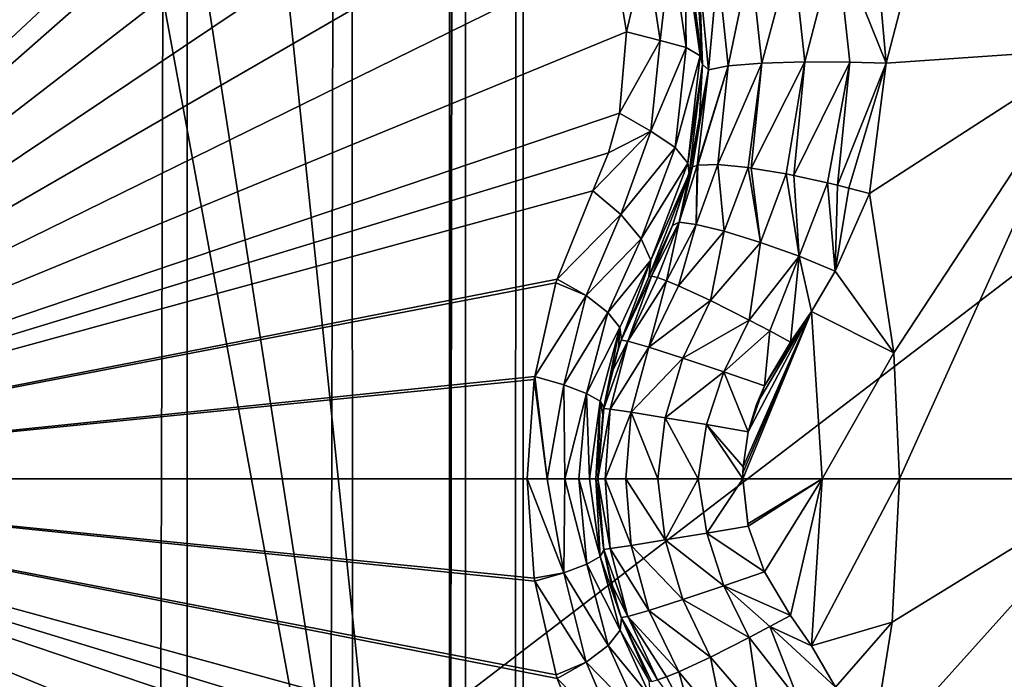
# Model space of a CAD drawing. Header units: metres. Extents: x -206 to 75, y -104 to 104.
# Tile 438 of 656: x -94.16 to -92.42, y 48.63 to 49.79. Entities that reach past the tile are written whole.
import ezdxf

# ---------------------------------------------------------------- set-up
doc = ezdxf.new("R2010")
doc.units = ezdxf.units.M
doc.layers.add('solid_01_1-CONSUMER_THERM_B_125288', color=7, linetype='CONTINUOUS')

msp = doc.modelspace()

# ---------------------------------------------------------------- linework, layer by layer
at = {"layer": 'solid_01_1-CONSUMER_THERM_B_125288'}
for points in [[(-93.358711, -67.339516), (-65.514557, 74.985474), (-65.493088, -75.014526)], [(-93.358711, -67.339516), (-93.257065, -66.795311), (-65.514557, 74.985474)], [(-93.276108, 66.204689), (-65.514557, 74.985474), (-93.257141, -66.241692)], [(-93.257065, -66.795311), (-93.257141, -66.241692), (-65.514557, 74.985474)], [(-93.377754, 65.660484), (-93.276108, 66.204689), (-93.358948, -65.697517)], [(-93.276108, 66.204689), (-93.257141, -66.241692), (-93.358948, -65.697517)], [(-93.577675, 65.144226), (-93.377754, 65.660484), (-93.559013, -65.181313)], [(-93.377754, 65.660484), (-93.358948, -65.697517), (-93.559013, -65.181313)], [(-93.869049, 64.673492), (-93.577675, 65.144226), (-93.850525, -64.710663)], [(-93.577675, 65.144226), (-93.559013, -65.181313), (-93.850525, -64.710663)], [(-94.241959, 64.26432), (-93.869049, 64.673492), (-94.223549, -64.301598)], [(-93.869049, 64.673492), (-93.850525, -64.710663), (-94.223549, -64.301598)], [(-76.404617, 63.580017, 75.400002), (-185.604614, 63.572178, 75.400002), (-92.716316, 42.429672, 75.400002)], [(-76.404617, 63.580017, 75.400002), (-92.716316, 42.429672, 75.400002), (-91.951859, 42.246143, 75.400002)], [(-185.604614, 63.572178, 75.400002), (-93.500069, 42.491352, 75.400002), (-92.716316, 42.429672, 75.400002)], [(-185.604614, 63.572178, 75.400002), (-168.500076, 42.491318, 75.400002), (-93.500069, 42.491352, 75.400002)], [(-93.404472, 61.578796, 69.400002), (-93.403435, 47.078796, 63.5), (-94.904472, 61.57869, 69.400002)], [(-94.904121, 56.728691, 67.426552), (-94.904472, 61.57869, 69.400002), (-93.403435, 47.078796, 63.5)], [(-93.403542, 48.578796, 72.400002), (-93.404472, 61.578796, 72.400002), (-76.404472, 61.580017, 72.400002)], [(-93.403435, 47.078796, 69.900002), (-93.403435, 47.078796, 63.5), (-93.404472, 61.578796, 69.400002)], [(-93.404472, 61.578796, 69.400002), (-93.404472, 61.578796, 72.400002), (-93.403542, 48.578796, 72.400002)], [(-93.403542, 48.578796, 69.900002), (-93.404472, 61.578796, 69.400002), (-93.403542, 48.578796, 72.400002)], [(-93.403435, 47.078796, 69.900002), (-93.404472, 61.578796, 69.400002), (-93.403542, 48.578796, 69.900002)], [(-92.091606, 48.50037, 72.400002), (-93.403542, 48.578796, 72.400002), (-76.404472, 61.580017, 72.400002)], [(-94.904121, 56.728691, 67.426552), (-93.403435, 47.078796, 63.5), (-94.904015, 55.228691, 66.816208)], [(-94.904015, 55.228691, 66.816208), (-93.403435, 47.078796, 63.5), (-94.903435, 47.07869, 63.5)], [(-94.139015, 50.491753, 16.447765), (-94.228004, 50.548389, 16.452234), (-95.010834, 48.981251, 15.440842)], [(-92.434036, 50.481518, 18.186367), (-92.266754, 49.740677, 18.238983), (-91.45195, 50.544743, 17.754929)], [(-94.045433, 50.44302, 16.45224), (-94.139015, 50.491753, 16.447765), (-95.010834, 48.981251, 15.440842)], [(-92.653542, 49.947182, 18.346346), (-92.632759, 49.715462, 18.365808), (-92.434036, 50.481518, 18.186367)], [(-92.632759, 49.715462, 18.365808), (-92.266754, 49.740677, 18.238983), (-92.434036, 50.481518, 18.186367)], [(-93.948654, 50.402931, 16.465441), (-94.045433, 50.44302, 16.45224), (-95.010834, 48.981251, 15.440842)], [(-93.849236, 50.371788, 16.486931), (-93.948654, 50.402931, 16.465441), (-95.010834, 48.981251, 15.440842)], [(-93.746849, 50.349899, 16.516459), (-93.849236, 50.371788, 16.486931), (-95.010834, 48.981251, 15.440842)], [(-93.64061, 50.337921, 16.554106), (-93.746849, 50.349899, 16.516459), (-95.010834, 48.981251, 15.440842)], [(-93.56852, 50.328823, 16.580467), (-93.64061, 50.337921, 16.554106), (-95.010834, 48.981251, 15.440842)], [(-93.498291, 50.310699, 16.603487), (-93.56852, 50.328823, 16.580467), (-95.010834, 48.981251, 15.440842)], [(-93.367744, 50.24926, 16.639118), (-93.498291, 50.310699, 16.603487), (-95.010834, 48.981251, 15.440842)], [(-93.25663, 50.158474, 16.660555), (-93.367744, 50.24926, 16.639118), (-95.010834, 48.981251, 15.440842)], [(-93.170715, 50.04406, 16.667709), (-93.25663, 50.158474, 16.660555), (-95.010834, 48.981251, 15.440842)], [(-93.114525, 49.912472, 16.660566), (-93.170715, 50.04406, 16.667709), (-95.010834, 48.981251, 15.440842)], [(-92.720413, 49.933079, 18.358753), (-92.632759, 49.715462, 18.365808), (-92.653542, 49.947182, 18.346346)], [(-92.776154, 49.717445, 18.367188), (-92.720413, 49.933079, 18.358753), (-92.798141, 49.916954, 18.349087)], [(-92.776154, 49.717445, 18.367188), (-92.696777, 49.716812, 18.376822), (-92.720413, 49.933079, 18.358753)], [(-92.720413, 49.933079, 18.358753), (-92.696777, 49.716812, 18.376822), (-92.632759, 49.715462, 18.365808)], [(-93.091393, 49.770851, 16.639137), (-93.114525, 49.912472, 16.660566), (-95.010834, 48.981251, 15.440842)], [(-93.05632, 49.918663, 16.70466), (-93.114525, 49.912472, 16.660566), (-93.091393, 49.770851, 16.639137)], [(-93.032028, 49.755505, 16.679855), (-93.05632, 49.918663, 16.70466), (-93.091393, 49.770851, 16.639137)], [(-93.012199, 49.923603, 16.767014), (-93.05632, 49.918663, 16.70466), (-93.032028, 49.755505, 16.679855)], [(-93.012199, 49.923603, 16.767014), (-93.032028, 49.755505, 16.679855), (-92.986168, 49.743027, 16.739866)], [(-93.012199, 49.923603, 16.767014), (-92.986168, 49.743027, 16.739866), (-92.988083, 49.921955, 16.83964)], [(-92.988083, 49.921955, 16.83964), (-92.961006, 49.728096, 16.8106), (-92.982735, 49.912827, 16.876156)], [(-92.986168, 49.743027, 16.739866), (-92.961006, 49.728096, 16.8106), (-92.988083, 49.921955, 16.83964)], [(-92.956879, 49.712795, 16.853397), (-92.963409, 49.813873, 18.114407), (-92.982735, 49.912827, 16.876156)], [(-92.961006, 49.728096, 16.8106), (-92.956879, 49.712795, 16.853397), (-92.982735, 49.912827, 16.876156)], [(-92.798141, 49.916954, 18.349087), (-92.872261, 49.899773, 18.312248), (-92.852264, 49.715225, 18.330465)], [(-92.776154, 49.717445, 18.367188), (-92.798141, 49.916954, 18.349087), (-92.852264, 49.715225, 18.330465)], [(-92.872261, 49.899773, 18.312248), (-92.929756, 49.884399, 18.252228), (-92.911774, 49.710293, 18.270638)], [(-92.852264, 49.715225, 18.330465), (-92.872261, 49.899773, 18.312248), (-92.911774, 49.710293, 18.270638)], [(-92.929756, 49.884399, 18.252228), (-92.96286, 49.873112, 18.180346), (-92.946594, 49.703636, 18.198984)], [(-92.911774, 49.710293, 18.270638), (-92.929756, 49.884399, 18.252228), (-92.946594, 49.703636, 18.198984)], [(-92.96286, 49.873112, 18.180346), (-92.963409, 49.813873, 18.114407), (-92.956879, 49.712795, 18.126163)], [(-92.946594, 49.703636, 18.198984), (-92.96286, 49.873112, 18.180346), (-92.956879, 49.712795, 18.126163)], [(-92.956879, 49.712795, 16.853397), (-92.956879, 49.712795, 18.126163), (-92.963409, 49.813873, 18.114407)], [(-93.103401, 49.627026, 16.603502), (-93.091393, 49.770851, 16.639137), (-95.010834, 48.981251, 15.440842)], [(-93.032028, 49.755505, 16.679855), (-93.091393, 49.770851, 16.639137), (-93.103401, 49.627026, 16.603502)], [(-93.048233, 49.595177, 16.640165), (-93.032028, 49.755505, 16.679855), (-93.103401, 49.627026, 16.603502)], [(-92.986168, 49.743027, 16.739866), (-93.032028, 49.755505, 16.679855), (-93.048233, 49.595177, 16.640165)], [(-92.986168, 49.743027, 16.739866), (-93.048233, 49.595177, 16.640165), (-93.005287, 49.566277, 16.696571)], [(-92.986168, 49.743027, 16.739866), (-93.005287, 49.566277, 16.696571), (-92.961006, 49.728096, 16.8106)], [(-92.662453, 49.485008, 18.393747), (-92.619392, 49.204178, 18.393747), (-92.266754, 49.740677, 18.238983)], [(-92.632759, 49.715462, 18.365808), (-92.662453, 49.485008, 18.393747), (-92.266754, 49.740677, 18.238983)], [(-92.619392, 49.204178, 18.393747), (-92.609047, 48.981594, 18.393753), (-92.266754, 49.740677, 18.238983)], [(-92.609047, 48.981594, 18.393753), (-92.210472, 48.981651, 18.256664), (-92.266754, 49.740677, 18.238983)], [(-93.005287, 49.566277, 16.696571), (-92.982765, 49.538834, 16.764395), (-92.961006, 49.728096, 16.8106)], [(-92.961006, 49.728096, 16.8106), (-92.982765, 49.538834, 16.764395), (-92.956879, 49.712795, 16.853397)], [(-92.982765, 49.538834, 16.764395), (-92.980675, 49.520546, 16.818287), (-92.956879, 49.712795, 16.853397)], [(-92.980675, 49.520546, 16.818287), (-92.962357, 49.619949, 18.139544), (-92.956879, 49.712795, 18.126163)], [(-92.980675, 49.520546, 16.818287), (-92.956879, 49.712795, 18.126163), (-92.956879, 49.712795, 16.853397)], [(-92.946594, 49.703636, 18.198984), (-92.962357, 49.619949, 18.139544), (-92.978859, 49.52792, 18.155281)], [(-92.974777, 49.532261, 18.193222), (-92.946594, 49.703636, 18.198984), (-92.978859, 49.52792, 18.155281)], [(-92.974777, 49.532261, 18.193222), (-92.96656, 49.53484, 18.225765), (-92.946594, 49.703636, 18.198984)], [(-92.911774, 49.710293, 18.270638), (-92.946594, 49.703636, 18.198984), (-92.96656, 49.53484, 18.225765)], [(-92.911774, 49.710293, 18.270638), (-92.96656, 49.53484, 18.225765), (-92.96505, 49.53511, 18.230297)], [(-92.929771, 49.536121, 18.298185), (-92.911774, 49.710293, 18.270638), (-92.96505, 49.53511, 18.230297)], [(-92.946594, 49.703636, 18.198984), (-92.956879, 49.712795, 18.126163), (-92.962357, 49.619949, 18.139544)], [(-92.852264, 49.715225, 18.330465), (-92.911774, 49.710293, 18.270638), (-92.929771, 49.536121, 18.298185)], [(-92.876289, 49.530865, 18.352713), (-92.852264, 49.715225, 18.330465), (-92.929771, 49.536121, 18.298185)], [(-92.876289, 49.530865, 18.352713), (-92.870972, 49.530128, 18.356617), (-92.852264, 49.715225, 18.330465)], [(-92.776154, 49.717445, 18.367188), (-92.852264, 49.715225, 18.330465), (-92.870972, 49.530128, 18.356617)], [(-92.776154, 49.717445, 18.367188), (-92.870972, 49.530128, 18.356617), (-92.809654, 49.519833, 18.388721)], [(-92.795998, 49.517159, 18.393162), (-92.776154, 49.717445, 18.367188), (-92.809654, 49.519833, 18.388721)], [(-92.795998, 49.517159, 18.393162), (-92.696777, 49.716812, 18.376822), (-92.776154, 49.717445, 18.367188)], [(-92.736115, 49.504066, 18.402847), (-92.696777, 49.716812, 18.376822), (-92.795998, 49.517159, 18.393162)], [(-92.736115, 49.504066, 18.402847), (-92.71862, 49.499836, 18.402807), (-92.696777, 49.716812, 18.376822)], [(-92.696777, 49.716812, 18.376822), (-92.71862, 49.499836, 18.402807), (-92.632759, 49.715462, 18.365808)], [(-92.71862, 49.499836, 18.402807), (-92.69883, 49.494835, 18.401201), (-92.632759, 49.715462, 18.365808)], [(-92.69883, 49.494835, 18.401201), (-92.662453, 49.485008, 18.393747), (-92.632759, 49.715462, 18.365808)], [(-93.122803, 49.55711, 16.580475), (-93.103401, 49.627026, 16.603502), (-95.010834, 48.981251, 15.440842)], [(-93.048233, 49.595177, 16.640165), (-93.103401, 49.627026, 16.603502), (-93.122803, 49.55711, 16.580475)], [(-92.980675, 49.520546, 16.818287), (-92.978859, 49.52792, 18.155281), (-92.962357, 49.619949, 18.139544)], [(-93.048233, 49.595177, 16.640165), (-93.122803, 49.55711, 16.580475), (-93.150955, 49.490097, 16.554106)], [(-93.048233, 49.595177, 16.640165), (-93.150955, 49.490097, 16.554106), (-93.101418, 49.44812, 16.587631)], [(-93.005287, 49.566277, 16.696571), (-93.048233, 49.595177, 16.640165), (-93.101418, 49.44812, 16.587631)], [(-93.005287, 49.566277, 16.696571), (-93.101418, 49.44812, 16.587631), (-93.065163, 49.405025, 16.639467)], [(-93.005287, 49.566277, 16.696571), (-93.065163, 49.405025, 16.639467), (-92.982765, 49.538834, 16.764395)], [(-93.150955, 49.490097, 16.554106), (-93.122803, 49.55711, 16.580475), (-95.010834, 48.981251, 15.440842)], [(-92.982765, 49.538834, 16.764395), (-93.065163, 49.405025, 16.639467), (-93.048416, 49.367657, 16.701927)], [(-92.982765, 49.538834, 16.764395), (-93.048416, 49.367657, 16.701927), (-92.980675, 49.520546, 16.818287)], [(-92.998238, 49.434296, 18.237627), (-92.978859, 49.52792, 18.155281), (-93.009865, 49.428703, 18.172401)], [(-92.980675, 49.520546, 16.818287), (-93.009865, 49.428703, 18.172401), (-92.978859, 49.52792, 18.155281)], [(-92.998238, 49.434296, 18.237627), (-92.96656, 49.53484, 18.225765), (-92.974777, 49.532261, 18.193222)], [(-92.96817, 49.430691, 18.304129), (-92.96656, 49.53484, 18.225765), (-92.998238, 49.434296, 18.237627)], [(-92.998238, 49.434296, 18.237627), (-92.974777, 49.532261, 18.193222), (-92.978859, 49.52792, 18.155281)], [(-92.96817, 49.430691, 18.304129), (-92.929771, 49.536121, 18.298185), (-92.96505, 49.53511, 18.230297)], [(-92.918625, 49.418587, 18.36202), (-92.929771, 49.536121, 18.298185), (-92.96817, 49.430691, 18.304129)], [(-92.96817, 49.430691, 18.304129), (-92.96505, 49.53511, 18.230297), (-92.96656, 49.53484, 18.225765)], [(-92.918625, 49.418587, 18.36202), (-92.876289, 49.530865, 18.352713), (-92.929771, 49.536121, 18.298185)], [(-92.854912, 49.398926, 18.402063), (-92.876289, 49.530865, 18.352713), (-92.918625, 49.418587, 18.36202)], [(-92.854912, 49.398926, 18.402063), (-92.870972, 49.530128, 18.356617), (-92.876289, 49.530865, 18.352713)], [(-92.854912, 49.398926, 18.402063), (-92.809654, 49.519833, 18.388721), (-92.870972, 49.530128, 18.356617)], [(-92.980675, 49.520546, 16.818287), (-93.051598, 49.338238, 16.770613), (-93.009865, 49.428703, 18.172401)], [(-92.980675, 49.520546, 16.818287), (-93.048416, 49.367657, 16.701927), (-93.051598, 49.338238, 16.770613)], [(-92.786377, 49.374725, 18.419601), (-92.809654, 49.519833, 18.388721), (-92.854912, 49.398926, 18.402063)], [(-92.786377, 49.374725, 18.419601), (-92.795998, 49.517159, 18.393162), (-92.809654, 49.519833, 18.388721)], [(-92.786377, 49.374725, 18.419601), (-92.736115, 49.504066, 18.402847), (-92.795998, 49.517159, 18.393162)], [(-92.786377, 49.374725, 18.419601), (-92.723053, 49.34824, 18.416395), (-92.736115, 49.504066, 18.402847)], [(-92.736115, 49.504066, 18.402847), (-92.723053, 49.34824, 18.416395), (-92.71862, 49.499836, 18.402807)], [(-92.71862, 49.499836, 18.402807), (-92.723053, 49.34824, 18.416395), (-92.69883, 49.494835, 18.401201)], [(-92.69883, 49.494835, 18.401201), (-92.723053, 49.34824, 18.416395), (-92.662453, 49.485008, 18.393747)], [(-93.213699, 49.334053, 16.498224), (-93.150955, 49.490097, 16.554106), (-95.010834, 48.981251, 15.440842)], [(-93.101418, 49.44812, 16.587631), (-93.150955, 49.490097, 16.554106), (-93.213699, 49.334053, 16.498224)], [(-92.723053, 49.34824, 18.416395), (-92.619392, 49.204178, 18.393747), (-92.662453, 49.485008, 18.393747)], [(-93.162758, 49.305054, 16.534901), (-93.101418, 49.44812, 16.587631), (-93.213699, 49.334053, 16.498224)], [(-93.162758, 49.305054, 16.534901), (-93.065163, 49.405025, 16.639467), (-93.101418, 49.44812, 16.587631)], [(-93.009865, 49.428703, 18.172401), (-93.051598, 49.338238, 18.184393), (-93.047165, 49.339104, 18.225876)], [(-93.051598, 49.338238, 16.770613), (-93.051598, 49.338238, 18.184393), (-93.009865, 49.428703, 18.172401)], [(-92.998238, 49.434296, 18.237627), (-93.047165, 49.339104, 18.225876), (-93.036736, 49.336636, 18.266211)], [(-92.998238, 49.434296, 18.237627), (-93.009865, 49.428703, 18.172401), (-93.047165, 49.339104, 18.225876)], [(-92.998238, 49.434296, 18.237627), (-93.036736, 49.336636, 18.266211), (-93.020607, 49.330906, 18.30422)], [(-92.96817, 49.430691, 18.304129), (-92.998238, 49.434296, 18.237627), (-93.020607, 49.330906, 18.30422)], [(-92.96817, 49.430691, 18.304129), (-93.020607, 49.330906, 18.30422), (-92.999222, 49.322075, 18.338903)], [(-92.918625, 49.418587, 18.36202), (-92.96817, 49.430691, 18.304129), (-92.999222, 49.322075, 18.338903)], [(-92.918625, 49.418587, 18.36202), (-92.999222, 49.322075, 18.338903), (-92.943176, 49.296154, 18.394554)], [(-92.854912, 49.398926, 18.402063), (-92.918625, 49.418587, 18.36202), (-92.943176, 49.296154, 18.394554)], [(-93.162758, 49.305054, 16.534901), (-93.124008, 49.275406, 16.587399), (-93.065163, 49.405025, 16.639467)], [(-93.124008, 49.275406, 16.587399), (-93.048416, 49.367657, 16.701927), (-93.065163, 49.405025, 16.639467)], [(-92.854912, 49.398926, 18.402063), (-92.943176, 49.296154, 18.394554), (-92.874832, 49.261761, 18.42696)], [(-92.786377, 49.374725, 18.419601), (-92.854912, 49.398926, 18.402063), (-92.874832, 49.261761, 18.42696)], [(-92.786377, 49.374725, 18.419601), (-92.874832, 49.261761, 18.42696), (-92.838333, 49.242527, 18.433228)], [(-92.786377, 49.374725, 18.419601), (-92.838333, 49.242527, 18.433228), (-92.801659, 49.222645, 18.432564)], [(-92.786377, 49.374725, 18.419601), (-92.801659, 49.222645, 18.432564), (-92.764847, 49.276653, 18.426382)], [(-92.786377, 49.374725, 18.419601), (-92.764847, 49.276653, 18.426382), (-92.723053, 49.34824, 18.416395)], [(-93.124008, 49.275406, 16.587399), (-93.102783, 49.248741, 16.649973), (-93.048416, 49.367657, 16.701927)], [(-93.102783, 49.248741, 16.649973), (-93.100342, 49.227543, 16.714586), (-93.048416, 49.367657, 16.701927)], [(-93.100342, 49.227543, 16.714586), (-93.051598, 49.338238, 16.770613), (-93.048416, 49.367657, 16.701927)], [(-93.100792, 49.226242, 18.188156), (-93.047165, 49.339104, 18.225876), (-93.051598, 49.338238, 18.184393)], [(-93.088913, 49.224339, 18.264177), (-93.047165, 49.339104, 18.225876), (-93.100792, 49.226242, 18.188156)], [(-93.100342, 49.227543, 16.714586), (-93.100792, 49.226242, 18.188156), (-93.051598, 49.338238, 18.184393)], [(-93.100342, 49.227543, 16.714586), (-93.051598, 49.338238, 18.184393), (-93.051598, 49.338238, 16.770613)], [(-93.088913, 49.224339, 18.264177), (-93.036736, 49.336636, 18.266211), (-93.047165, 49.339104, 18.225876)], [(-93.088913, 49.224339, 18.264177), (-93.020607, 49.330906, 18.30422), (-93.036736, 49.336636, 18.266211)], [(-92.723053, 49.34824, 18.416395), (-92.764847, 49.276653, 18.426382), (-92.619392, 49.204178, 18.393747)], [(-93.215775, 49.327385, 16.496313), (-93.213699, 49.334053, 16.498224), (-95.010834, 48.981251, 15.440842)], [(-93.253273, 49.162273, 16.460941), (-93.215775, 49.327385, 16.496313), (-95.010834, 48.981251, 15.440842)], [(-93.162758, 49.305054, 16.534901), (-93.215775, 49.327385, 16.496313), (-93.253273, 49.162273, 16.460941)], [(-93.162758, 49.305054, 16.534901), (-93.213699, 49.334053, 16.498224), (-93.215775, 49.327385, 16.496313)], [(-93.051834, 49.213673, 18.338594), (-93.020607, 49.330906, 18.30422), (-93.088913, 49.224339, 18.264177)], [(-93.051834, 49.213673, 18.338594), (-92.999222, 49.322075, 18.338903), (-93.020607, 49.330906, 18.30422)], [(-93.051834, 49.213673, 18.338594), (-92.943176, 49.296154, 18.394554), (-92.999222, 49.322075, 18.338903)], [(-93.201767, 49.147442, 16.499756), (-93.162758, 49.305054, 16.534901), (-93.253273, 49.162273, 16.460941)], [(-93.201767, 49.147442, 16.499756), (-93.124008, 49.275406, 16.587399), (-93.162758, 49.305054, 16.534901)], [(-92.991943, 49.194691, 18.397308), (-92.943176, 49.296154, 18.394554), (-93.051834, 49.213673, 18.338594)], [(-92.991943, 49.194691, 18.397308), (-92.874832, 49.261761, 18.42696), (-92.943176, 49.296154, 18.394554)], [(-93.201767, 49.147442, 16.499756), (-93.161652, 49.132305, 16.552685), (-93.124008, 49.275406, 16.587399)], [(-93.161652, 49.132305, 16.552685), (-93.102783, 49.248741, 16.649973), (-93.124008, 49.275406, 16.587399)], [(-92.885986, 48.981556, 18.43961), (-92.745888, 48.981575, 18.426445), (-92.764847, 49.276653, 18.426382)], [(-92.885826, 48.992241, 18.439604), (-92.885986, 48.981556, 18.43961), (-92.764847, 49.276653, 18.426382)], [(-92.885353, 49.002914, 18.439592), (-92.885826, 48.992241, 18.439604), (-92.764847, 49.276653, 18.426382)], [(-92.876259, 49.064644, 18.43928), (-92.885353, 49.002914, 18.439592), (-92.764847, 49.276653, 18.426382)], [(-92.861534, 49.112972, 18.43854), (-92.876259, 49.064644, 18.43928), (-92.764847, 49.276653, 18.426382)], [(-92.847527, 49.145939, 18.437567), (-92.861534, 49.112972, 18.43854), (-92.764847, 49.276653, 18.426382)], [(-92.801659, 49.222645, 18.432564), (-92.847527, 49.145939, 18.437567), (-92.764847, 49.276653, 18.426382)], [(-92.764847, 49.276653, 18.426382), (-92.745888, 48.981575, 18.426445), (-92.619392, 49.204178, 18.393747)], [(-92.919533, 49.170662, 18.430618), (-92.874832, 49.261761, 18.42696), (-92.991943, 49.194691, 18.397308)], [(-92.919533, 49.170662, 18.430618), (-92.838333, 49.242527, 18.433228), (-92.874832, 49.261761, 18.42696)], [(-93.161652, 49.132305, 16.552685), (-93.137718, 49.118565, 16.61425), (-93.102783, 49.248741, 16.649973)], [(-93.137718, 49.118565, 16.61425), (-93.131203, 49.107288, 16.677389), (-93.102783, 49.248741, 16.649973)], [(-93.131203, 49.107288, 16.677389), (-93.105385, 49.212505, 16.70862), (-93.102783, 49.248741, 16.649973)], [(-93.105385, 49.212505, 16.70862), (-93.100342, 49.227543, 16.714586), (-93.102783, 49.248741, 16.649973)], [(-92.919533, 49.170662, 18.430618), (-92.847527, 49.145939, 18.437567), (-92.838333, 49.242527, 18.433228)], [(-92.838333, 49.242527, 18.433228), (-92.847527, 49.145939, 18.437567), (-92.801659, 49.222645, 18.432564)], [(-93.088913, 49.224339, 18.264177), (-93.131432, 49.105915, 18.189432), (-93.120087, 49.104591, 18.264095)], [(-93.088913, 49.224339, 18.264177), (-93.118675, 49.166447, 18.188993), (-93.131432, 49.105915, 18.189432)], [(-93.051834, 49.213673, 18.338594), (-93.088913, 49.224339, 18.264177), (-93.120087, 49.104591, 18.264095)], [(-93.088913, 49.224339, 18.264177), (-93.100792, 49.226242, 18.188156), (-93.118675, 49.166447, 18.188993)], [(-93.105385, 49.212505, 16.70862), (-93.118675, 49.166447, 18.188993), (-93.100792, 49.226242, 18.188156)], [(-93.105385, 49.212505, 16.70862), (-93.100792, 49.226242, 18.188156), (-93.100342, 49.227543, 16.714586)], [(-93.131203, 49.107288, 16.677389), (-93.118675, 49.166447, 18.188993), (-93.105385, 49.212505, 16.70862)], [(-93.051834, 49.213673, 18.338594), (-93.120087, 49.104591, 18.264095), (-93.08313, 49.098911, 18.337807)], [(-92.991943, 49.194691, 18.397308), (-93.051834, 49.213673, 18.338594), (-93.08313, 49.098911, 18.337807)], [(-92.745888, 48.981575, 18.426445), (-92.609047, 48.981594, 18.393753), (-92.619392, 49.204178, 18.393747)], [(-92.991943, 49.194691, 18.397308), (-93.08313, 49.098911, 18.337807), (-93.02298, 49.089218, 18.39636)], [(-92.919533, 49.170662, 18.430618), (-92.991943, 49.194691, 18.397308), (-93.02298, 49.089218, 18.39636)], [(-93.131203, 49.107288, 16.677389), (-93.131432, 49.105915, 18.189432), (-93.118675, 49.166447, 18.188993)], [(-92.919533, 49.170662, 18.430618), (-93.02298, 49.089218, 18.39636), (-92.949768, 49.077156, 18.430534)], [(-92.919533, 49.170662, 18.430618), (-92.949768, 49.077156, 18.430534), (-92.876259, 49.064644, 18.43928)], [(-92.919533, 49.170662, 18.430618), (-92.876259, 49.064644, 18.43928), (-92.847527, 49.145939, 18.437567)], [(-93.254112, 49.156639, 16.460131), (-93.253273, 49.162273, 16.460941), (-95.010834, 48.981251, 15.440842)], [(-93.254112, 49.156639, 16.460131), (-95.010834, 48.981251, 15.440842), (-93.2668, 48.981499, 16.44776)], [(-93.231102, 48.981506, 16.472759), (-93.254112, 49.156639, 16.460131), (-93.2668, 48.981499, 16.44776)], [(-93.231102, 48.981506, 16.472759), (-93.253273, 49.162273, 16.460941), (-93.254112, 49.156639, 16.460131)], [(-93.201767, 49.147442, 16.499756), (-93.253273, 49.162273, 16.460941), (-93.231102, 48.981506, 16.472759)], [(-93.201767, 49.147442, 16.499756), (-93.231102, 48.981506, 16.472759), (-93.200287, 48.98151, 16.503578)], [(-93.201767, 49.147442, 16.499756), (-93.200287, 48.98151, 16.503578), (-93.161652, 49.132305, 16.552685)], [(-92.847527, 49.145939, 18.437567), (-92.876259, 49.064644, 18.43928), (-92.861534, 49.112972, 18.43854)], [(-93.161652, 49.132305, 16.552685), (-93.200287, 48.98151, 16.503578), (-93.175301, 48.981514, 16.539267)], [(-93.161652, 49.132305, 16.552685), (-93.175301, 48.981514, 16.539267), (-93.156883, 48.981514, 16.578745)], [(-93.161652, 49.132305, 16.552685), (-93.156883, 48.981514, 16.578745), (-93.137718, 49.118565, 16.61425)], [(-93.137718, 49.118565, 16.61425), (-93.156883, 48.981514, 16.578745), (-93.145599, 48.981518, 16.620846)], [(-93.137718, 49.118565, 16.61425), (-93.145599, 48.981518, 16.620846), (-93.1418, 48.981518, 16.664267)], [(-93.133308, 49.094204, 16.674795), (-93.137718, 49.118565, 16.61425), (-93.1418, 48.981518, 16.664267)], [(-93.133308, 49.094204, 16.674795), (-93.131203, 49.107288, 16.677389), (-93.137718, 49.118565, 16.61425)], [(-93.120087, 49.104591, 18.264095), (-93.131432, 49.105915, 18.189432), (-93.1418, 48.981518, 18.189676)], [(-93.1418, 48.981518, 16.664267), (-93.1418, 48.981518, 18.189676), (-93.131432, 49.105915, 18.189432)], [(-93.133308, 49.094204, 16.674795), (-93.1418, 48.981518, 16.664267), (-93.131432, 49.105915, 18.189432)], [(-93.120087, 49.104591, 18.264095), (-93.1418, 48.981518, 18.189676), (-93.129189, 48.981522, 18.268078)], [(-93.133308, 49.094204, 16.674795), (-93.131432, 49.105915, 18.189432), (-93.131203, 49.107288, 16.677389)], [(-93.08313, 49.098911, 18.337807), (-93.120087, 49.104591, 18.264095), (-93.129189, 48.981522, 18.268078)], [(-93.08313, 49.098911, 18.337807), (-93.129189, 48.981522, 18.268078), (-93.092682, 48.981525, 18.338493)], [(-93.08313, 49.098911, 18.337807), (-93.092682, 48.981525, 18.338493), (-93.035927, 48.981533, 18.393951)], [(-93.02298, 49.089218, 18.39636), (-93.08313, 49.098911, 18.337807), (-93.035927, 48.981533, 18.393951)], [(-93.02298, 49.089218, 18.39636), (-93.035927, 48.981533, 18.393951), (-92.964684, 48.981544, 18.428818)], [(-92.949768, 49.077156, 18.430534), (-93.02298, 49.089218, 18.39636), (-92.964684, 48.981544, 18.428818)], [(-92.949768, 49.077156, 18.430534), (-92.964684, 48.981544, 18.428818), (-92.885986, 48.981556, 18.43961)], [(-92.949768, 49.077156, 18.430534), (-92.885986, 48.981556, 18.43961), (-92.885353, 49.002914, 18.439592)], [(-92.949768, 49.077156, 18.430534), (-92.885353, 49.002914, 18.439592), (-92.876259, 49.064644, 18.43928)], [(-92.885353, 49.002914, 18.439592), (-92.885986, 48.981556, 18.43961), (-92.885826, 48.992241, 18.439604)], [(-93.254059, 48.806377, 16.460129), (-93.2668, 48.981499, 16.44776), (-95.010834, 48.981251, 15.440842)], [(-93.253189, 48.800568, 16.460966), (-93.254059, 48.806377, 16.460129), (-95.010834, 48.981251, 15.440842)], [(-93.215584, 48.635353, 16.496393), (-93.253189, 48.800568, 16.460966), (-95.010834, 48.981251, 15.440842)], [(-93.213547, 48.628799, 16.49827), (-93.215584, 48.635353, 16.496393), (-95.010834, 48.981251, 15.440842)], [(-93.15081, 48.472939, 16.554106), (-93.213547, 48.628799, 16.49827), (-95.010834, 48.981251, 15.440842)], [(-93.122643, 48.405945, 16.580469), (-93.15081, 48.472939, 16.554106), (-95.010834, 48.981251, 15.440842)], [(-93.103226, 48.336063, 16.603489), (-93.122643, 48.405945, 16.580469), (-95.010834, 48.981251, 15.440842)], [(-93.091164, 48.192295, 16.639118), (-93.103226, 48.336063, 16.603489), (-95.010834, 48.981251, 15.440842)], [(-93.114227, 48.050674, 16.660555), (-93.091164, 48.192295, 16.639118), (-95.010834, 48.981251, 15.440842)], [(-93.170357, 47.919064, 16.667709), (-93.114227, 48.050674, 16.660555), (-95.010834, 48.981251, 15.440842)], [(-93.256218, 47.804604, 16.660564), (-93.170357, 47.919064, 16.667709), (-95.010834, 48.981251, 15.440842)], [(-93.367302, 47.71376, 16.639137), (-93.256218, 47.804604, 16.660564), (-95.010834, 48.981251, 15.440842)], [(-93.497856, 47.652252, 16.603502), (-93.367302, 47.71376, 16.639137), (-95.010834, 48.981251, 15.440842)], [(-93.568108, 47.634094, 16.580477), (-93.497856, 47.652252, 16.603502), (-95.010834, 48.981251, 15.440842)], [(-93.640228, 47.624969, 16.554106), (-93.568108, 47.634094, 16.580477), (-95.010834, 48.981251, 15.440842)], [(-93.746521, 47.612953, 16.516438), (-93.640228, 47.624969, 16.554106), (-95.010834, 48.981251, 15.440842)], [(-93.8489, 47.591026, 16.486917), (-93.746521, 47.612953, 16.516438), (-95.010834, 48.981251, 15.440842)], [(-93.94828, 47.559864, 16.465431), (-93.8489, 47.591026, 16.486917), (-95.010834, 48.981251, 15.440842)], [(-94.045044, 47.519745, 16.452236), (-93.94828, 47.559864, 16.465431), (-95.010834, 48.981251, 15.440842)], [(-94.138611, 47.470985, 16.447765), (-94.045044, 47.519745, 16.452236), (-95.010834, 48.981251, 15.440842)], [(-94.227585, 47.414314, 16.452238), (-94.138611, 47.470985, 16.447765), (-95.010834, 48.981251, 15.440842)], [(-93.201698, 48.815422, 16.499777), (-93.231102, 48.981506, 16.472759), (-93.2668, 48.981499, 16.44776)], [(-93.201698, 48.815422, 16.499777), (-93.2668, 48.981499, 16.44776), (-93.254059, 48.806377, 16.460129)], [(-93.201698, 48.815422, 16.499777), (-93.200287, 48.98151, 16.503578), (-93.231102, 48.981506, 16.472759)], [(-93.201698, 48.815422, 16.499777), (-93.161591, 48.830585, 16.552706), (-93.200287, 48.98151, 16.503578)], [(-93.161591, 48.830585, 16.552706), (-93.175301, 48.981514, 16.539267), (-93.200287, 48.98151, 16.503578)], [(-93.137657, 48.844345, 16.614271), (-93.156883, 48.981514, 16.578745), (-93.175301, 48.981514, 16.539267)], [(-93.161591, 48.830585, 16.552706), (-93.137657, 48.844345, 16.614271), (-93.175301, 48.981514, 16.539267)], [(-93.137657, 48.844345, 16.614271), (-93.145599, 48.981518, 16.620846), (-93.156883, 48.981514, 16.578745)], [(-93.131142, 48.855633, 16.677414), (-93.1418, 48.981518, 16.664267), (-93.145599, 48.981518, 16.620846)], [(-93.137657, 48.844345, 16.614271), (-93.131142, 48.855633, 16.677414), (-93.145599, 48.981518, 16.620846)], [(-93.120026, 48.85833, 18.264095), (-93.129189, 48.981522, 18.268078), (-93.1418, 48.981518, 18.189676)], [(-93.120026, 48.85833, 18.264095), (-93.1418, 48.981518, 18.189676), (-93.131378, 48.857002, 18.189432)], [(-93.13327, 48.868801, 16.674803), (-93.131378, 48.857002, 18.189432), (-93.1418, 48.981518, 18.189676)], [(-93.13327, 48.868801, 16.674803), (-93.1418, 48.981518, 18.189676), (-93.1418, 48.981518, 16.664267)], [(-93.131142, 48.855633, 16.677414), (-93.13327, 48.868801, 16.674803), (-93.1418, 48.981518, 16.664267)], [(-93.083076, 48.864025, 18.337809), (-93.092682, 48.981525, 18.338493), (-93.129189, 48.981522, 18.268078)], [(-93.083076, 48.864025, 18.337809), (-93.129189, 48.981522, 18.268078), (-93.120026, 48.85833, 18.264095)], [(-93.022926, 48.873745, 18.396362), (-93.035927, 48.981533, 18.393951), (-93.092682, 48.981525, 18.338493)], [(-93.022926, 48.873745, 18.396362), (-93.092682, 48.981525, 18.338493), (-93.083076, 48.864025, 18.337809)], [(-93.022926, 48.873745, 18.396362), (-92.964684, 48.981544, 18.428818), (-93.035927, 48.981533, 18.393951)], [(-92.949715, 48.885841, 18.430536), (-92.964684, 48.981544, 18.428818), (-93.022926, 48.873745, 18.396362)], [(-92.949715, 48.885841, 18.430536), (-92.885986, 48.981556, 18.43961), (-92.964684, 48.981544, 18.428818)], [(-92.949715, 48.885841, 18.430536), (-92.876183, 48.89817, 18.439278), (-92.885986, 48.981556, 18.43961)], [(-92.885986, 48.981556, 18.43961), (-92.877113, 48.902233, 18.439316), (-92.745888, 48.981575, 18.426445)], [(-92.885986, 48.981556, 18.43961), (-92.876183, 48.89817, 18.439278), (-92.877113, 48.902233, 18.439316)], [(-92.877113, 48.902233, 18.439316), (-92.876183, 48.89817, 18.439278), (-92.745888, 48.981575, 18.426445)], [(-92.876183, 48.89817, 18.439278), (-92.847404, 48.817051, 18.437561), (-92.745888, 48.981575, 18.426445)], [(-92.847404, 48.817051, 18.437561), (-92.80159, 48.740486, 18.432564), (-92.745888, 48.981575, 18.426445)], [(-92.80159, 48.740486, 18.432564), (-92.764771, 48.686493, 18.426382), (-92.745888, 48.981575, 18.426445)], [(-92.764771, 48.686493, 18.426382), (-92.622368, 48.728474, 18.393747), (-92.609047, 48.981594, 18.393753)], [(-92.745888, 48.981575, 18.426445), (-92.764771, 48.686493, 18.426382), (-92.609047, 48.981594, 18.393753)], [(-92.662308, 48.478165, 18.393747), (-92.210472, 48.981651, 18.256664), (-92.622368, 48.728474, 18.393747)], [(-92.266525, 48.222622, 18.238981), (-92.210472, 48.981651, 18.256664), (-92.662308, 48.478165, 18.393747)], [(-92.622368, 48.728474, 18.393747), (-92.210472, 48.981651, 18.256664), (-92.609047, 48.981594, 18.393753)], [(-92.949715, 48.885841, 18.430536), (-93.022926, 48.873745, 18.396362), (-92.919441, 48.792347, 18.430616)], [(-92.949715, 48.885841, 18.430536), (-92.847404, 48.817051, 18.437561), (-92.876183, 48.89817, 18.439278)], [(-92.949715, 48.885841, 18.430536), (-92.919441, 48.792347, 18.430616), (-92.847404, 48.817051, 18.437561)], [(-93.131142, 48.855633, 16.677414), (-93.131378, 48.857002, 18.189432), (-93.13327, 48.868801, 16.674803)], [(-93.022926, 48.873745, 18.396362), (-93.083076, 48.864025, 18.337809), (-92.991844, 48.768284, 18.397306)], [(-93.022926, 48.873745, 18.396362), (-92.991844, 48.768284, 18.397306), (-92.919441, 48.792347, 18.430616)], [(-93.105301, 48.750504, 16.708633), (-93.131142, 48.855633, 16.677414), (-93.137657, 48.844345, 16.614271)], [(-93.120026, 48.85833, 18.264095), (-93.131378, 48.857002, 18.189432), (-93.088799, 48.738598, 18.264175)], [(-93.131378, 48.857002, 18.189432), (-93.118614, 48.796577, 18.188993), (-93.088799, 48.738598, 18.264175)], [(-93.131142, 48.855633, 16.677414), (-93.118614, 48.796577, 18.188993), (-93.131378, 48.857002, 18.189432)], [(-93.105301, 48.750504, 16.708633), (-93.118614, 48.796577, 18.188993), (-93.131142, 48.855633, 16.677414)], [(-93.083076, 48.864025, 18.337809), (-93.120026, 48.85833, 18.264095), (-93.051727, 48.749275, 18.338594)], [(-93.120026, 48.85833, 18.264095), (-93.088799, 48.738598, 18.264175), (-93.051727, 48.749275, 18.338594)], [(-93.083076, 48.864025, 18.337809), (-93.051727, 48.749275, 18.338594), (-92.991844, 48.768284, 18.397306)], [(-93.102661, 48.714184, 16.650019), (-93.137657, 48.844345, 16.614271), (-93.161591, 48.830585, 16.552706)], [(-93.100227, 48.735394, 16.714634), (-93.105301, 48.750504, 16.708633), (-93.137657, 48.844345, 16.614271)], [(-93.102661, 48.714184, 16.650019), (-93.100227, 48.735394, 16.714634), (-93.137657, 48.844345, 16.614271)], [(-93.201698, 48.815422, 16.499777), (-93.254059, 48.806377, 16.460129), (-93.253189, 48.800568, 16.460966)], [(-93.162613, 48.657833, 16.534945), (-93.201698, 48.815422, 16.499777), (-93.253189, 48.800568, 16.460966)], [(-93.123878, 48.687504, 16.587442), (-93.161591, 48.830585, 16.552706), (-93.201698, 48.815422, 16.499777)], [(-93.162613, 48.657833, 16.534945), (-93.123878, 48.687504, 16.587442), (-93.201698, 48.815422, 16.499777)], [(-93.123878, 48.687504, 16.587442), (-93.102661, 48.714184, 16.650019), (-93.161591, 48.830585, 16.552706)], [(-92.919441, 48.792347, 18.430616), (-92.80159, 48.740486, 18.432564), (-92.847404, 48.817051, 18.437561)], [(-93.162613, 48.657833, 16.534945), (-93.253189, 48.800568, 16.460966), (-93.215584, 48.635353, 16.496393)], [(-93.118614, 48.796577, 18.188993), (-93.100677, 48.736683, 18.188154), (-93.088799, 48.738598, 18.264175)], [(-93.105301, 48.750504, 16.708633), (-93.100677, 48.736683, 18.188154), (-93.118614, 48.796577, 18.188993)], [(-92.919441, 48.792347, 18.430616), (-92.991844, 48.768284, 18.397306), (-92.874756, 48.701351, 18.42696)], [(-92.919441, 48.792347, 18.430616), (-92.838264, 48.7206, 18.433228), (-92.80159, 48.740486, 18.432564)], [(-92.919441, 48.792347, 18.430616), (-92.874756, 48.701351, 18.42696), (-92.838264, 48.7206, 18.433228)], [(-92.991844, 48.768284, 18.397306), (-93.051727, 48.749275, 18.338594), (-92.943092, 48.666939, 18.394554)], [(-92.991844, 48.768284, 18.397306), (-92.943092, 48.666939, 18.394554), (-92.874756, 48.701351, 18.42696)], [(-93.100227, 48.735394, 16.714634), (-93.100677, 48.736683, 18.188154), (-93.105301, 48.750504, 16.708633)], [(-93.051727, 48.749275, 18.338594), (-93.088799, 48.738598, 18.264175), (-92.99913, 48.641003, 18.338903)], [(-93.051727, 48.749275, 18.338594), (-92.99913, 48.641003, 18.338903), (-92.943092, 48.666939, 18.394554)], [(-93.102661, 48.714184, 16.650019), (-93.051491, 48.624825, 16.770613), (-93.100227, 48.735394, 16.714634)], [(-93.088799, 48.738598, 18.264175), (-93.100677, 48.736683, 18.188154), (-93.036636, 48.626431, 18.266209)], [(-93.100677, 48.736683, 18.188154), (-93.047066, 48.623959, 18.225876), (-93.036636, 48.626431, 18.266209)], [(-93.100677, 48.736683, 18.188154), (-93.051491, 48.624825, 18.184393), (-93.047066, 48.623959, 18.225876)], [(-93.051491, 48.624825, 16.770613), (-93.051491, 48.624825, 18.184393), (-93.100677, 48.736683, 18.188154)], [(-93.100227, 48.735394, 16.714634), (-93.051491, 48.624825, 16.770613), (-93.100677, 48.736683, 18.188154)], [(-93.088799, 48.738598, 18.264175), (-93.020515, 48.632164, 18.304218), (-92.99913, 48.641003, 18.338903)], [(-93.088799, 48.738598, 18.264175), (-93.036636, 48.626431, 18.266209), (-93.020515, 48.632164, 18.304218)], [(-92.838264, 48.7206, 18.433228), (-92.764771, 48.686493, 18.426382), (-92.80159, 48.740486, 18.432564)], [(-92.764771, 48.686493, 18.426382), (-92.722168, 48.613445, 18.416172), (-92.622368, 48.728474, 18.393747)], [(-92.722168, 48.613445, 18.416172), (-92.662308, 48.478165, 18.393747), (-92.622368, 48.728474, 18.393747)], [(-93.123878, 48.687504, 16.587442), (-93.048302, 48.595406, 16.701927), (-93.102661, 48.714184, 16.650019)], [(-93.102661, 48.714184, 16.650019), (-93.048302, 48.595406, 16.701927), (-93.051491, 48.624825, 16.770613)], [(-92.78627, 48.588409, 18.4196), (-92.838264, 48.7206, 18.433228), (-92.874756, 48.701351, 18.42696)], [(-92.78627, 48.588409, 18.4196), (-92.722168, 48.613445, 18.416172), (-92.838264, 48.7206, 18.433228)], [(-92.838264, 48.7206, 18.433228), (-92.722168, 48.613445, 18.416172), (-92.764771, 48.686493, 18.426382)], [(-92.854797, 48.564194, 18.402061), (-92.874756, 48.701351, 18.42696), (-92.943092, 48.666939, 18.394554)], [(-92.78627, 48.588409, 18.4196), (-92.874756, 48.701351, 18.42696), (-92.854797, 48.564194, 18.402061)], [(-93.162613, 48.657833, 16.534945), (-93.065041, 48.558033, 16.639465), (-93.123878, 48.687504, 16.587442)], [(-93.123878, 48.687504, 16.587442), (-93.065041, 48.558033, 16.639465), (-93.048302, 48.595406, 16.701927)], [(-92.918495, 48.54451, 18.36202), (-92.943092, 48.666939, 18.394554), (-92.99913, 48.641003, 18.338903)], [(-92.854797, 48.564194, 18.402061), (-92.943092, 48.666939, 18.394554), (-92.918495, 48.54451, 18.36202)], [(-93.162613, 48.657833, 16.534945), (-93.215584, 48.635353, 16.496393), (-93.213547, 48.628799, 16.49827)], [(-93.162613, 48.657833, 16.534945), (-93.213547, 48.628799, 16.49827), (-93.10128, 48.514927, 16.587631)], [(-93.162613, 48.657833, 16.534945), (-93.10128, 48.514927, 16.587631), (-93.065041, 48.558033, 16.639465)], [(-93.10128, 48.514927, 16.587631), (-93.213547, 48.628799, 16.49827), (-93.15081, 48.472939, 16.554106)], [(-92.96804, 48.532394, 18.304127), (-93.020515, 48.632164, 18.304218), (-93.036636, 48.626431, 18.266209)], [(-92.96804, 48.532394, 18.304127), (-92.99913, 48.641003, 18.338903), (-93.020515, 48.632164, 18.304218)], [(-92.918495, 48.54451, 18.36202), (-92.99913, 48.641003, 18.338903), (-92.96804, 48.532394, 18.304127)]]:
    msp.add_3dface(points, dxfattribs=at)

doc.saveas('drawing.dxf')
